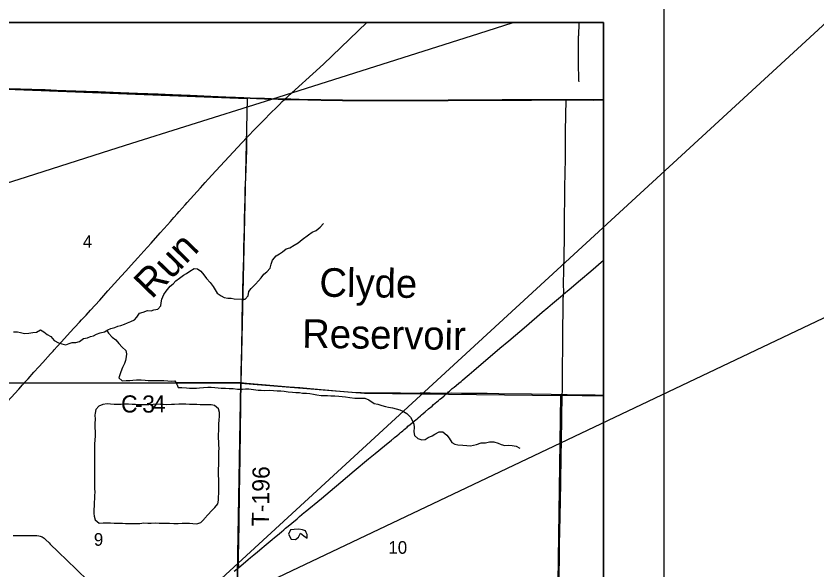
# Model space of a CAD drawing. Extents: x 0 to 34, y 0 to 22.
# Drawn here: x 7.927 to 9.252, y 19.994 to 20.911 of the extents above; entities that cross this region are included whole.
import ezdxf

# ---------------------------------------------------------------- set-up
doc = ezdxf.new("R2010")
doc.units = 0
for name, color, linetype in [('GM_X_Corporation', 7, 'Continuous'), ('GM_X_County_Road', 7, 'Continuous'), ('GM_X_County_Road_Text', 7, 'Continuous'), ('GM_X_Minor_Lake', 7, 'Continuous'), ('GM_X_Minor_Lake_Text', 7, 'Continuous'), ('GM_X_Minor_River', 7, 'Continuous'), ('GM_X_Minor_River_Text', 7, 'Continuous'), ('GM_X_Rail_Line', 7, 'Continuous'), ('GM_X_Section_Text', 7, 'Continuous'), ('GM_X_State_Location', 7, 'Continuous'), ('GM_X_State_Route', 7, 'Continuous'), ('GM_X_Township_Road', 7, 'Continuous'), ('GM_X_Township_Road_Text', 7, 'Continuous'), ('SH_Data', 7, 'Continuous'), ('SH_Text', 7, 'Continuous')]:
    doc.layers.add(name, color=color, linetype=linetype)

msp = doc.modelspace()

# ---------------------------------------------------------------- linework, layer by layer
at = {"layer": 'GM_X_Corporation'}
for points in [[(7.9156, 20.7905), (7.9532, 20.789), (7.9653, 20.7887), (7.9752, 20.7884), (7.9939, 20.7877), (8.0097, 20.7871), (8.0429, 20.7859), (8.0628, 20.7851), (8.1001, 20.7837), (8.1283, 20.7826), (8.1625, 20.7812), (8.1861, 20.7803), (8.2004, 20.7796), (8.2153, 20.779), (8.2498, 20.7777), (8.2743, 20.7767), (8.2904, 20.776), (8.3044, 20.7754), (8.3252, 20.7745), (8.3386, 20.7742), (8.361, 20.7734), (8.3718, 20.773), (8.3777, 20.7729), (8.3824, 20.7729), (8.4104, 20.7723), (8.4321, 20.7719), (8.4502, 20.7716), (8.4676, 20.7713), (8.5002, 20.771), (8.5214, 20.771), (8.5574, 20.771), (8.5848, 20.771), (8.6084, 20.7712), (8.6429, 20.7714), (8.6706, 20.7716), (8.6811, 20.7715), (8.706, 20.7717), (8.7324, 20.7718), (8.7495, 20.772), (8.7669, 20.7719), (8.7809, 20.772), (8.8384, 20.7723), (8.8427, 20.7723), (8.8533, 20.7722), (8.8831, 20.772), (8.9, 20.772), (8.9, 20.9), (2.1, 20.9)], [(7.9156, 20.7905), (7.9532, 20.789), (7.9653, 20.7887), (7.9752, 20.7884), (7.9939, 20.7877), (8.0097, 20.7871), (8.0429, 20.7859), (8.0628, 20.7851), (8.1001, 20.7837), (8.1283, 20.7826), (8.1625, 20.7812), (8.1861, 20.7803), (8.2004, 20.7796), (8.2153, 20.779), (8.2498, 20.7777), (8.2743, 20.7767), (8.2904, 20.776), (8.3044, 20.7754), (8.3252, 20.7745), (8.3386, 20.7742), (8.361, 20.7734), (8.3718, 20.773), (8.3777, 20.7729), (8.3824, 20.7729), (8.4104, 20.7723), (8.4321, 20.7719), (8.4502, 20.7716), (8.4676, 20.7713), (8.5002, 20.771), (8.5214, 20.771), (8.5574, 20.771), (8.5848, 20.771), (8.6084, 20.7712), (8.6429, 20.7714), (8.6706, 20.7716), (8.6811, 20.7715), (8.706, 20.7717), (8.7324, 20.7718), (8.7495, 20.772), (8.7669, 20.7719), (8.7809, 20.772), (8.8384, 20.7723), (8.8427, 20.7723), (8.8533, 20.7722), (8.8831, 20.772), (8.9, 20.772), (8.9, 20.9), (6.7997, 20.9)], [(8.9, 14.1), (8.9, 20.772), (8.8831, 20.772), (8.8533, 20.7722), (8.8427, 20.7723), (8.8384, 20.7723), (8.7809, 20.772), (8.7669, 20.7719), (8.7495, 20.772), (8.7324, 20.7718), (8.706, 20.7717), (8.6811, 20.7715), (8.6706, 20.7716), (8.6429, 20.7714), (8.6084, 20.7712), (8.5848, 20.771), (8.5574, 20.771), (8.5214, 20.771), (8.5002, 20.771), (8.4676, 20.7713), (8.4502, 20.7716), (8.4321, 20.7719), (8.4104, 20.7723), (8.3824, 20.7729), (8.3777, 20.7729), (8.3718, 20.773), (8.361, 20.7734), (8.3386, 20.7742), (8.3252, 20.7745), (8.3044, 20.7754), (8.2904, 20.776), (8.2743, 20.7767), (8.2498, 20.7777), (8.2153, 20.779), (8.2004, 20.7796), (8.1861, 20.7803), (8.1625, 20.7812), (8.1283, 20.7826), (8.1001, 20.7837), (8.0628, 20.7851), (8.0429, 20.7859), (8.0097, 20.7871), (7.9939, 20.7877), (7.9752, 20.7884), (7.9653, 20.7887), (7.9532, 20.789), (7.9156, 20.7905)], [(8.9, 17.776), (8.9, 20.772), (8.8831, 20.772), (8.8533, 20.7722), (8.8427, 20.7723), (8.8384, 20.7723), (8.7809, 20.772), (8.7669, 20.7719), (8.7495, 20.772), (8.7324, 20.7718), (8.706, 20.7717), (8.6811, 20.7715), (8.6706, 20.7716), (8.6429, 20.7714), (8.6084, 20.7712), (8.5848, 20.771), (8.5574, 20.771), (8.5214, 20.771), (8.5002, 20.771), (8.4676, 20.7713), (8.4502, 20.7716), (8.4321, 20.7719), (8.4104, 20.7723), (8.3824, 20.7729), (8.3777, 20.7729), (8.3718, 20.773), (8.361, 20.7734), (8.3386, 20.7742), (8.3252, 20.7745), (8.3044, 20.7754), (8.2904, 20.776), (8.2743, 20.7767), (8.2498, 20.7777), (8.2153, 20.779), (8.2004, 20.7796), (8.1861, 20.7803), (8.1625, 20.7812), (8.1283, 20.7826), (8.1001, 20.7837), (8.0628, 20.7851), (8.0429, 20.7859), (8.0097, 20.7871), (7.9939, 20.7877), (7.9752, 20.7884), (7.9653, 20.7887), (7.9532, 20.789), (7.9156, 20.7905)]]:
    msp.add_lwpolyline(points, dxfattribs=at)
for points in [[(7.8256, 20.7928), (8.3098, 20.7744), (8.2996, 20.3033), (7.7798, 20.3035), (7.7922, 20.7937)], [(7.7798, 20.3035), (8.2996, 20.3033), (8.2906, 19.7989), (7.7775, 19.7985)], [(8.2996, 20.3033), (8.5044, 20.2865), (8.8288, 20.2829), (8.8217, 19.7804), (8.4905, 19.7876), (8.2906, 19.7989)], [(8.9, 19.7793), (8.9, 20.2818), (8.8288, 20.2829), (8.8217, 19.7804)]]:
    msp.add_lwpolyline(points, close=True, dxfattribs=at)
at = {"layer": 'GM_X_County_Road'}
for points in [[(8.3719, 20.7727), (8.4364, 20.831), (8.5082, 20.9)], [(7.9157, 20.7902), (7.9533, 20.7887), (7.9654, 20.7885), (7.9753, 20.7881), (7.994, 20.7874), (8.0098, 20.7868), (8.043, 20.7856), (8.0629, 20.7849), (8.1002, 20.7835), (8.1285, 20.7823), (8.1626, 20.781), (8.1862, 20.78), (8.2005, 20.7793), (8.2154, 20.7787), (8.2499, 20.7775), (8.2744, 20.7764), (8.2906, 20.7757), (8.3045, 20.7751), (8.3253, 20.7743), (8.3387, 20.7739), (8.3611, 20.7731), (8.3719, 20.7727)], [(8.3719, 20.7727), (8.3778, 20.7727), (8.3825, 20.7726), (8.4105, 20.7721), (8.4323, 20.7716), (8.4503, 20.7714), (8.4677, 20.771), (8.5003, 20.7707), (8.5215, 20.7707), (8.5575, 20.7707), (8.5849, 20.7707), (8.6085, 20.7709), (8.643, 20.7711), (8.6707, 20.7713), (8.6812, 20.7713), (8.7061, 20.7714), (8.7325, 20.7715), (8.7496, 20.7717), (8.767, 20.7716), (8.781, 20.7717), (8.8385, 20.772)], [(8.8385, 20.772), (8.8428, 20.7721), (8.8534, 20.7719), (8.8832, 20.7717), (8.9, 20.7718)], [(7.9167, 20.3037), (7.9394, 20.3037), (7.9407, 20.3037)], [(7.9407, 20.3037), (7.9581, 20.3036), (7.9901, 20.3037), (8.0234, 20.3037), (8.0414, 20.3037), (8.0656, 20.3038), (8.0942, 20.3038), (8.1185, 20.3039), (8.1315, 20.3038), (8.1663, 20.3038), (8.1931, 20.304), (8.2099, 20.304), (8.231, 20.3041), (8.2686, 20.3041), (8.2848, 20.3042), (8.2969, 20.3041), (8.2998, 20.304)], [(8.2998, 20.304), (8.3039, 20.3036), (8.3089, 20.3031), (8.3349, 20.301), (8.3792, 20.2973), (8.3971, 20.2958), (8.4142, 20.2943), (8.4575, 20.2905), (8.4897, 20.2878), (8.4987, 20.2874), (8.5397, 20.2869), (8.5639, 20.2869), (8.5863, 20.2868), (8.5966, 20.2869), (8.613, 20.2869), (8.6348, 20.2868), (8.6391, 20.2868), (8.6415, 20.2868)], [(8.6415, 20.2868), (8.6478, 20.287), (8.6649, 20.2868), (8.7072, 20.2863), (8.7268, 20.2859), (8.7809, 20.2853), (8.8135, 20.2847), (8.8319, 20.2846)], [(8.8319, 20.2846), (8.8399, 20.2845), (8.8862, 20.2836), (8.9, 20.2834)]]:
    msp.add_lwpolyline(points, dxfattribs=at)
at = {"layer": 'GM_X_Minor_Lake'}
for points in [[(8.166, 20.2679), (8.1596, 20.2681), (8.1543, 20.2678), (8.1471, 20.2675), (8.1416, 20.2673), (8.1367, 20.2671), (8.1316, 20.2674), (8.1247, 20.2676), (8.1193, 20.2676), (8.1132, 20.2682), (8.1066, 20.2681), (8.1011, 20.2679), (8.0943, 20.2678), (8.0894, 20.268), (8.0833, 20.2684), (8.0778, 20.2688), (8.0708, 20.2679), (8.064, 20.2653), (8.0589, 20.2596), (8.0579, 20.2532)], [(8.2385, 20.078), (8.2394, 20.079), (8.2451, 20.0856), (8.2508, 20.092), (8.2565, 20.0973), (8.2615, 20.1032), (8.2625, 20.1094), (8.2625, 20.1143), (8.2627, 20.1208), (8.2628, 20.132), (8.263, 20.1388), (8.2629, 20.1437), (8.2623, 20.1511), (8.2622, 20.1563), (8.2624, 20.161), (8.263, 20.1678), (8.2629, 20.1745), (8.2627, 20.1801), (8.2629, 20.1855), (8.2631, 20.1902), (8.2632, 20.1949), (8.263, 20.2012), (8.2629, 20.2059), (8.2625, 20.212), (8.2626, 20.2183), (8.2628, 20.2249), (8.2628, 20.231), (8.263, 20.2359), (8.2634, 20.2421), (8.2639, 20.2486), (8.2641, 20.2545), (8.2622, 20.2604), (8.256, 20.2659), (8.2504, 20.2674), (8.2318, 20.2675), (8.2265, 20.2678), (8.2208, 20.2678), (8.2142, 20.268), (8.2082, 20.2683), (8.2019, 20.2683), (8.1968, 20.2681), (8.1896, 20.268), (8.1845, 20.2676), (8.1768, 20.2675), (8.1709, 20.2679), (8.166, 20.2679)], [(8.0579, 20.2532), (8.0577, 20.2503), (8.0578, 20.2435), (8.0576, 20.2363), (8.0577, 20.2297), (8.0579, 20.2228), (8.0578, 20.2156), (8.0576, 20.2094), (8.0568, 20.2022), (8.0568, 20.1953), (8.0569, 20.1889), (8.0571, 20.1811), (8.0572, 20.175), (8.0572, 20.1699), (8.057, 20.1642), (8.0568, 20.158), (8.0567, 20.1457), (8.057, 20.1407), (8.0572, 20.1358), (8.0572, 20.1284), (8.0573, 20.1231), (8.0571, 20.1168), (8.0569, 20.1117), (8.0563, 20.1064), (8.0562, 20.0994), (8.056, 20.0945), (8.056, 20.0876), (8.0563, 20.0829), (8.0582, 20.0768), (8.0648, 20.0716), (8.0714, 20.0718), (8.078, 20.0721), (8.0837, 20.0719), (8.0894, 20.0715), (8.1035, 20.0714), (8.1085, 20.071), (8.1145, 20.071), (8.1204, 20.0708), (8.1255, 20.0709), (8.1323, 20.0709), (8.1384, 20.0718), (8.1455, 20.0716), (8.1508, 20.0715), (8.1578, 20.0717), (8.1639, 20.0713), (8.1694, 20.0716), (8.1745, 20.0712), (8.1811, 20.0712), (8.1885, 20.071), (8.1957, 20.0707), (8.2021, 20.0716), (8.2095, 20.0714), (8.2144, 20.0712), (8.2201, 20.0706), (8.2265, 20.0704), (8.2331, 20.0724), (8.2385, 20.078)], [(8.4078, 20.0562), (8.4067, 20.0587), (8.4016, 20.0603), (8.3952, 20.0614), (8.3878, 20.0607), (8.3814, 20.0604), (8.3781, 20.0532), (8.3828, 20.045)], [(8.3828, 20.045), (8.3898, 20.0444), (8.3949, 20.0482), (8.3984, 20.0546), (8.4038, 20.0506), (8.4091, 20.0464), (8.4093, 20.0525), (8.4078, 20.0562)]]:
    msp.add_lwpolyline(points, dxfattribs=at)
at = {"layer": 'GM_X_Minor_River'}
for points in [[(8.8592, 20.9), (8.8594, 20.8971), (8.8594, 20.8908), (8.859, 20.8867), (8.859, 20.884)], [(8.859, 20.884), (8.8589, 20.8812), (8.8589, 20.8785), (8.8585, 20.8766), (8.8583, 20.8736), (8.8582, 20.8715), (8.8582, 20.858), (8.8584, 20.8559), (8.8585, 20.8415), (8.8585, 20.8358), (8.8582, 20.8301), (8.858, 20.8257), (8.858, 20.8238), (8.8584, 20.8202), (8.8586, 20.8179), (8.8587, 20.8063), (8.8589, 20.804), (8.8591, 20.8016)], [(8.1377, 20.4205), (8.1446, 20.4235), (8.1506, 20.4229), (8.1555, 20.4244), (8.1618, 20.4257), (8.1666, 20.431), (8.1673, 20.4361), (8.1685, 20.4422), (8.172, 20.4499), (8.1758, 20.4556), (8.1821, 20.4639), (8.1874, 20.4675), (8.1916, 20.4726), (8.198, 20.4769), (8.2045, 20.4818), (8.2092, 20.4846), (8.2148, 20.4884), (8.2222, 20.4931), (8.2278, 20.4921), (8.2331, 20.4883), (8.2382, 20.4822), (8.2423, 20.4763), (8.2485, 20.4696), (8.2534, 20.4629), (8.2566, 20.4578), (8.2603, 20.4519), (8.2669, 20.4479), (8.272, 20.445), (8.2777, 20.4438), (8.2835, 20.4436), (8.2885, 20.4428), (8.3013, 20.442), (8.3068, 20.442), (8.3114, 20.4474), (8.3124, 20.4548), (8.3166, 20.4597), (8.3238, 20.4667), (8.3285, 20.4722), (8.3329, 20.4775), (8.3375, 20.4833), (8.3422, 20.4871), (8.3478, 20.4935), (8.3495, 20.4998), (8.3516, 20.5069), (8.3579, 20.5137), (8.3634, 20.5173), (8.3682, 20.5207), (8.3744, 20.5256), (8.3803, 20.5271), (8.3877, 20.5316), (8.3942, 20.5353), (8.401, 20.541), (8.4113, 20.5485), (8.4177, 20.5532), (8.4244, 20.5558), (8.4308, 20.5613), (8.4362, 20.5675)], [(7.9228, 20.3878), (7.9293, 20.388), (7.9342, 20.3868), (7.941, 20.3854), (7.9482, 20.3861), (7.955, 20.3867), (7.9609, 20.3874), (7.9673, 20.3915), (7.973, 20.3879), (7.9786, 20.3837), (7.9848, 20.3803), (7.9901, 20.3738), (7.9971, 20.3699), (8.0027, 20.3684), (8.0094, 20.3667), (8.0149, 20.3687), (8.0202, 20.3706), (8.0262, 20.3703), (8.0323, 20.372), (8.0389, 20.3769), (8.0456, 20.3784), (8.0505, 20.3801), (8.0552, 20.3814), (8.06, 20.384), (8.0664, 20.3866), (8.0734, 20.3881), (8.0791, 20.3911), (8.0842, 20.3935), (8.0905, 20.3952), (8.0956, 20.3975), (8.1007, 20.3984), (8.1068, 20.4008), (8.1115, 20.4029), (8.117, 20.4051), (8.1233, 20.4077), (8.1273, 20.4126), (8.1317, 20.4189), (8.1377, 20.4205)], [(8.0773, 20.3901), (8.0802, 20.3858), (8.0862, 20.3793), (8.0923, 20.3747), (8.0971, 20.3688), (8.103, 20.3629), (8.109, 20.357), (8.1099, 20.3517), (8.1095, 20.3467), (8.1085, 20.3405), (8.1064, 20.3354), (8.1032, 20.329), (8.1008, 20.322), (8.0989, 20.3168), (8.0974, 20.3117), (8.103, 20.3071), (8.1095, 20.3073), (8.1153, 20.3076), (8.1204, 20.3078), (8.1263, 20.3087), (8.1341, 20.3085), (8.1407, 20.3079), (8.1458, 20.3075), (8.1513, 20.3074), (8.1594, 20.3076), (8.1649, 20.3074), (8.1717, 20.3075), (8.1785, 20.3071), (8.1847, 20.3063), (8.1899, 20.3067), (8.1932, 20.3015), (8.1955, 20.2962), (8.2017, 20.2958), (8.2095, 20.2952), (8.2144, 20.2948), (8.2206, 20.2949), (8.2257, 20.2949), (8.231, 20.2954), (8.2375, 20.296), (8.2445, 20.2963), (8.2503, 20.2966), (8.2564, 20.2962), (8.2617, 20.2953), (8.2666, 20.2947), (8.2742, 20.2948), (8.2802, 20.2944), (8.2864, 20.294), (8.2936, 20.2934), (8.3023, 20.2929), (8.3073, 20.2935), (8.3124, 20.2935), (8.3201, 20.2927), (8.3279, 20.2915), (8.3328, 20.2913), (8.3386, 20.2912), (8.3462, 20.2916), (8.3534, 20.2909), (8.3593, 20.2905), (8.3659, 20.2903), (8.371, 20.2897), (8.3776, 20.2887), (8.3848, 20.2881), (8.3903, 20.2879), (8.3967, 20.2875), (8.4018, 20.2867), (8.4082, 20.2863), (8.4135, 20.2859), (8.4196, 20.2847), (8.4252, 20.2839), (8.4322, 20.2829), (8.4373, 20.2827), (8.443, 20.2829), (8.4487, 20.2823), (8.4549, 20.282), (8.4617, 20.2814), (8.4672, 20.281), (8.4727, 20.2804), (8.4801, 20.2794), (8.488, 20.2781), (8.4931, 20.278), (8.4992, 20.2782), (8.505, 20.2785), (8.5116, 20.2756), (8.5203, 20.2697), (8.5262, 20.2684), (8.533, 20.2662), (8.5388, 20.2643), (8.5441, 20.2635), (8.5509, 20.2621), (8.5568, 20.2606), (8.5626, 20.2589), (8.569, 20.2564), (8.5743, 20.2529), (8.5802, 20.2468), (8.5833, 20.2419), (8.5858, 20.2352), (8.5863, 20.2305), (8.5862, 20.2223), (8.587, 20.2166), (8.5928, 20.2115), (8.5992, 20.2092)], [(8.5992, 20.2092), (8.6045, 20.2097), (8.6098, 20.2131), (8.6161, 20.2161), (8.6208, 20.2185), (8.6277, 20.2225), (8.6341, 20.2226), (8.6407, 20.2173), (8.6443, 20.2119), (8.6491, 20.2051), (8.654, 20.202), (8.6591, 20.2009), (8.6669, 20.2006), (8.6737, 20.2002), (8.6799, 20.1996), (8.6899, 20.2016)], [(8.6899, 20.2016), (8.6975, 20.2046), (8.7047, 20.2044), (8.7115, 20.2061), (8.7187, 20.2059), (8.7255, 20.2037), (8.7308, 20.2014), (8.7368, 20.2001), (8.7425, 20.2006), (8.7491, 20.1998), (8.7554, 20.1987), (8.7614, 20.1956)]]:
    msp.add_lwpolyline(points, dxfattribs=at)
at = {"layer": 'GM_X_Rail_Line'}
for points in [[(8.3509, 20.7731), (8.6936, 20.8816), (8.7505, 20.9)], [(7.7634, 20.5877), (7.9321, 20.6409), (8.0825, 20.6887), (8.1189, 20.7002), (8.2068, 20.728), (8.3509, 20.7731)]]:
    msp.add_lwpolyline(points, dxfattribs=at)
at = {"layer": 'GM_X_State_Route'}
msp.add_lwpolyline([(8.2885, 19.9917), (8.296, 19.998), (8.3031, 20.0041), (8.3117, 20.0112), (8.3155, 20.0144), (8.3208, 20.0188), (8.327, 20.024), (8.3339, 20.0298), (8.338, 20.0332), (8.3447, 20.0387), (8.3511, 20.0441), (8.3554, 20.0477), (8.3602, 20.0517), (8.3666, 20.0571), (8.3706, 20.0605), (8.3735, 20.0629), (8.378, 20.0666), (8.3837, 20.0715), (8.3873, 20.0744), (8.3892, 20.076), (8.3925, 20.0788), (8.3942, 20.0803), (8.3966, 20.0822), (8.4043, 20.0888), (8.406, 20.0902), (8.4328, 20.1124), (8.4474, 20.1244), (8.4648, 20.139), (8.4871, 20.1578), (8.5111, 20.1776), (8.5219, 20.1865), (8.5372, 20.1992), (8.5488, 20.2086), (8.5509, 20.2104), (8.5516, 20.211), (8.5542, 20.2132), (8.5576, 20.216), (8.5616, 20.2193), (8.5628, 20.2203), (8.564, 20.2213), (8.5654, 20.2225), (8.5676, 20.2243), (8.5699, 20.2263), (8.5723, 20.2283), (8.5747, 20.2303), (8.5763, 20.2317), (8.5797, 20.2345), (8.5833, 20.2375), (8.5871, 20.2406), (8.5892, 20.2425), (8.5913, 20.2443), (8.5932, 20.2459), (8.5968, 20.2489), (8.5989, 20.2507), (8.6017, 20.2531), (8.6045, 20.2556), (8.6105, 20.2606), (8.6162, 20.2653), (8.6188, 20.2676), (8.624, 20.272), (8.6266, 20.2742), (8.6292, 20.2764), (8.6316, 20.2784), (8.6361, 20.2822), (8.6392, 20.2848), (8.6415, 20.2868), (8.6434, 20.2885), (8.645, 20.2899), (8.6497, 20.294), (8.653, 20.2967), (8.6559, 20.2991), (8.6604, 20.3029), (8.6642, 20.3061), (8.6668, 20.3083), (8.6708, 20.3117), (8.6743, 20.3148), (8.6777, 20.3176), (8.6855, 20.3242), (8.7286, 20.3608), (8.7436, 20.3734), (8.7728, 20.3981), (8.7988, 20.4204), (8.8082, 20.4284), (8.8158, 20.4349), (8.8322, 20.4487), (8.8342, 20.4505), (8.8433, 20.4582), (8.8621, 20.474), (8.879, 20.4886), (8.9, 20.5066)], dxfattribs=at)
at = {"layer": 'GM_X_Township_Road'}
for points in [[(8.3093, 20.7096), (8.3111, 20.7115), (8.3226, 20.7233), (8.3355, 20.7363), (8.3409, 20.7419), (8.3459, 20.747), (8.3514, 20.7525), (8.356, 20.7571), (8.3635, 20.7645), (8.3681, 20.769), (8.3719, 20.7727)], [(8.8356, 20.5591), (8.8358, 20.5836), (8.8361, 20.6041), (8.8364, 20.6283), (8.8368, 20.6501), (8.837, 20.6753), (8.8373, 20.6961), (8.8375, 20.7172), (8.838, 20.7486), (8.8385, 20.7692), (8.8385, 20.772)], [(7.9407, 20.3037), (7.9411, 20.3041), (7.947, 20.3105), (7.9566, 20.3211), (7.9648, 20.3304), (7.9713, 20.3375), (7.9843, 20.3518), (7.9883, 20.3563), (7.99, 20.3581), (7.995, 20.3636), (8.0023, 20.3716), (8.0119, 20.3822), (8.0225, 20.3939), (8.0242, 20.3956), (8.0322, 20.4043), (8.0355, 20.4079), (8.0429, 20.4159), (8.0502, 20.4239), (8.0655, 20.4407), (8.0791, 20.4557), (8.1013, 20.48), (8.109, 20.4886), (8.1176, 20.4982), (8.1286, 20.5105), (8.1389, 20.5218), (8.1507, 20.535), (8.1656, 20.5517), (8.1719, 20.5585), (8.178, 20.5652), (8.1826, 20.5706), (8.1882, 20.5772), (8.1938, 20.5835), (8.1971, 20.5872), (8.2023, 20.5929), (8.2073, 20.5984), (8.2104, 20.6019), (8.2324, 20.6264), (8.2402, 20.6352), (8.2452, 20.6407), (8.258, 20.6547), (8.2729, 20.6706), (8.2869, 20.6856), (8.3015, 20.7013), (8.3093, 20.7096)], [(8.2998, 20.304), (8.2998, 20.3043), (8.3001, 20.3248), (8.3003, 20.3385), (8.3008, 20.3631), (8.3016, 20.3978), (8.3018, 20.414), (8.3022, 20.4286), (8.3028, 20.4553), (8.3033, 20.4805), (8.3041, 20.5103), (8.3044, 20.524), (8.3051, 20.5479), (8.3052, 20.5541), (8.3055, 20.5644), (8.3056, 20.5719), (8.3057, 20.5792), (8.306, 20.5886), (8.306, 20.5958), (8.3061, 20.5995), (8.3063, 20.6029), (8.3065, 20.6137), (8.3067, 20.6231), (8.3076, 20.6436), (8.3086, 20.6737), (8.3092, 20.688), (8.3094, 20.701), (8.3093, 20.7072), (8.3093, 20.7096)], [(8.8342, 20.4505), (8.8344, 20.4522), (8.8344, 20.4538), (8.8343, 20.4558), (8.834, 20.4645), (8.8346, 20.4925), (8.8349, 20.5132), (8.8355, 20.5447), (8.8356, 20.5591)], [(8.8319, 20.2846), (8.832, 20.2896), (8.8322, 20.3238), (8.8326, 20.3682), (8.833, 20.3949), (8.8334, 20.4226), (8.8334, 20.4325), (8.8336, 20.4448), (8.8338, 20.4466), (8.8339, 20.4481), (8.8342, 20.4505)], [(7.9059, 20.2655), (7.9316, 20.2934), (7.9379, 20.3006), (7.9407, 20.3037)], [(8.296, 19.998), (8.2958, 20.0022), (8.2957, 20.0046), (8.2956, 20.0185), (8.296, 20.0374), (8.2965, 20.0729), (8.2967, 20.0831), (8.2971, 20.1098), (8.2972, 20.1266), (8.2975, 20.1422), (8.2978, 20.1565), (8.2982, 20.172), (8.2982, 20.1838), (8.2987, 20.2202), (8.2989, 20.232), (8.2992, 20.2581), (8.2993, 20.2674), (8.2996, 20.2866), (8.2998, 20.304)], [(8.8266, 19.9597), (8.8267, 19.9716), (8.827, 19.9884), (8.8273, 20.012), (8.8275, 20.036), (8.8284, 20.0816), (8.8293, 20.1373), (8.8302, 20.1848), (8.8307, 20.2056), (8.8314, 20.2454), (8.8319, 20.2846)], [(7.9221, 20.0511), (7.9342, 20.051), (7.938, 20.0511), (7.9572, 20.051), (7.9616, 20.0508), (7.9649, 20.0504), (7.967, 20.05), (7.9687, 20.0494), (7.97, 20.0488), (7.9718, 20.0478), (7.9735, 20.0463), (7.9763, 20.0439), (7.9816, 20.0387), (7.9836, 20.0367), (7.9965, 20.0241), (8.0114, 20.0096), (8.0263, 19.9955), (8.0472, 19.9755)]]:
    msp.add_lwpolyline(points, dxfattribs=at)
at = {"layer": 'SH_Data'}
for p, q in [((9, 21), (9, 14)), ((2.1, 20.9), (8.9, 20.9)), ((8.9, 20.9), (8.9, 14.1))]:
    msp.add_line(p, q, dxfattribs=at)
at = {"layer": 'SH_Text'}
msp.add_lwpolyline([(9.297, 20.4262), (8.1714, 19.8917), (9.297, 20.9262)], close=True, dxfattribs=at)

# ---------------------------------------------------------------- texts
at = {"layer": 'GM_X_County_Road_Text'}
for s, rotation, p in [('C', 359.637, (8.1008, 20.2546)), ('3', 359.837, (8.1359, 20.2544)), ('4', 0.6224, (8.1538, 20.2544)), ('-', 359.6781, (8.1241, 20.2545))]:
    msp.add_text(s, height=0.0284, rotation=rotation, dxfattribs=at).set_placement(p)
at = {"layer": 'GM_X_Minor_Lake_Text'}
for s, rotation, p in [('Clyde', 359.2114, (8.4293, 20.4463)), ('Reservoir', 359.2116, (8.4007, 20.3617))]:
    msp.add_text(s, height=0.04737, rotation=rotation, dxfattribs=at).set_placement(p)
at = {"layer": 'GM_X_Minor_River_Text'}
msp.add_text('Run', height=0.04737, rotation=45.8399, dxfattribs=at).set_placement((8.1517, 20.4407))
at = {"layer": 'GM_X_Section_Text'}
for s, height, p in [('4', 0.0209, (8.0376, 20.5271)), ('9', 0.0209, (8.0559, 20.034)), ('10', 0.02093, (8.5438, 20.0207))]:
    msp.add_text(s, height=height, rotation=0, dxfattribs=at).set_placement(p)
at = {"layer": 'GM_X_State_Location'}
for s in ['s', 'r']:
    msp.add_text(s, height=0.0000947, dxfattribs=at).set_placement((8.4095, 20.0819))
msp.add_text('101', height=0.0000947, rotation=0, dxfattribs=at).set_placement((8.3761, 20.075))
at = {"layer": 'GM_X_Township_Road_Text'}
msp.add_text('T-196', height=0.02841, rotation=89.158, dxfattribs=at).set_placement((8.3458, 20.0662))

doc.saveas('drawing.dxf')
